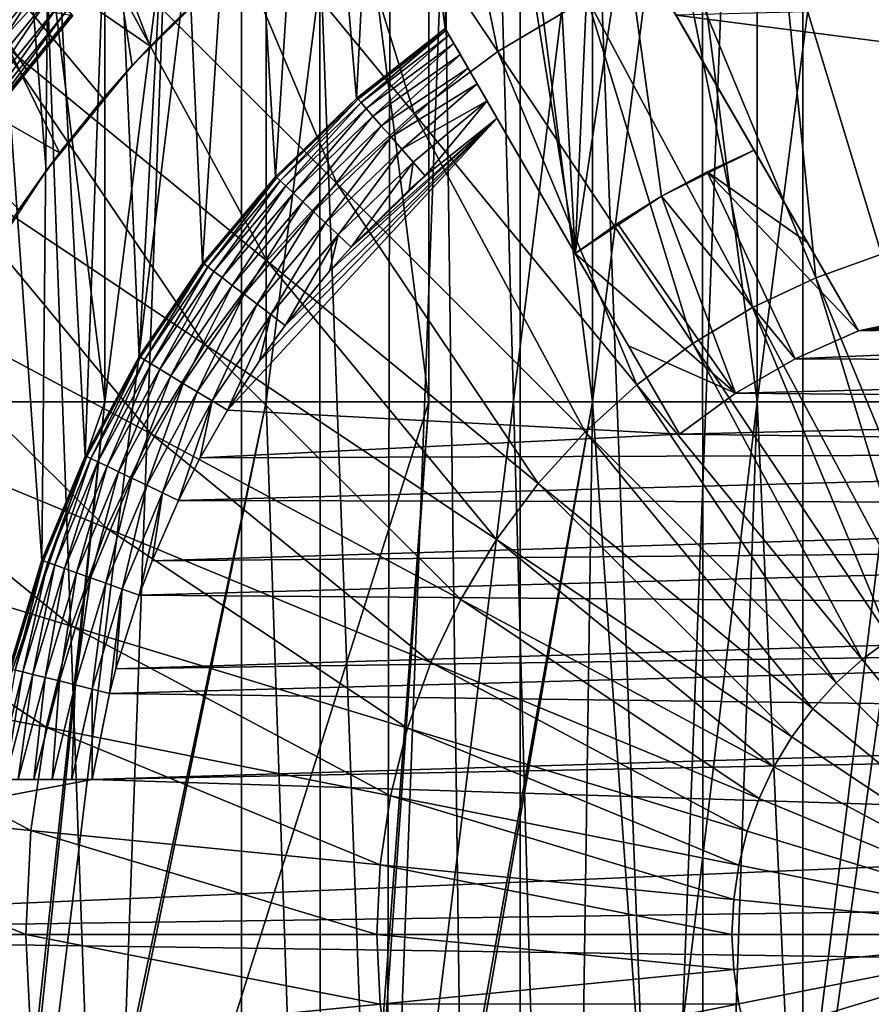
# Model space of a CAD drawing. Header units: metres. Extents: x -30 to 30, y -76 to 64.
# Tile 402 of 541: x -2.07 to -0.42, y 48.36 to 50.27. Entities that reach past the tile are written whole.
import ezdxf

# ---------------------------------------------------------------- set-up
doc = ezdxf.new("R2010")
doc.units = ezdxf.units.M
doc.layers.add('solid_508511', color=7, linetype='CONTINUOUS')

msp = doc.modelspace()

# ---------------------------------------------------------------- linework, layer by layer
at = {"layer": 'solid_508511'}
for points in [[(-1.425745, 10.251329, 22.955767), (-1.337299, 57.5, 22.961088), (-2.670147, 57.5, 22.844479)], [(-2.134133, 10.127596, 22.900774), (-1.425745, 10.251329, 22.955767), (-2.670147, 57.5, 22.844479)], [(-1.425745, 10.251329, 22.955767), (-0.713039, 10.325402, 22.988945), (-1.337299, 57.5, 22.961088)], [(-1.337299, 57.5, 22.961088), (0, 10.35, 23), (0, 57.5, 23)], [(-0.713039, 10.325402, 22.988945), (0, 10.35, 23), (-1.337299, 57.5, 22.961088)], [(-1.637813, 39.999996, -6.290276), (-1.637794, 54.5, -6.290277), (-2.165419, 54.5, -6.128702)], [(-2.165296, 39.999996, -6.128743), (-1.637813, 39.999996, -6.290276), (-2.165419, 54.5, -6.128702)], [(-2.165299, 39.999996, 6.128742), (-2.165419, 54.5, 6.128702), (-1.637794, 54.5, 6.290277)], [(-1.637815, 39.999996, 6.290275), (-2.165299, 39.999996, 6.128742), (-1.637794, 54.5, 6.290277)], [(-1.637815, 39.999996, 6.290275), (-1.637794, 54.5, 6.290277), (-1.098508, 54.5, 6.406504)], [(-1.098376, 39.999996, 6.406526), (-1.637815, 39.999996, 6.290275), (-1.098508, 54.5, 6.406504)], [(-1.637813, 39.999996, -6.290276), (-1.098375, 39.999996, -6.406526), (-1.637794, 54.5, -6.290277)], [(-1.098375, 39.999996, -6.406526), (-1.098508, 54.5, -6.406504), (-1.637794, 54.5, -6.290277)], [(-0.551211, 39.999996, -6.476586), (-0.551211, 54.5, -6.47658), (-1.098508, 54.5, -6.406504)], [(-1.098375, 39.999996, -6.406526), (-0.551211, 39.999996, -6.476586), (-1.098508, 54.5, -6.406504)], [(-1.098376, 39.999996, 6.406526), (-1.098508, 54.5, 6.406504), (-0.551211, 54.5, 6.47658)], [(-0.551212, 39.999996, 6.476586), (-1.098376, 39.999996, 6.406526), (-0.551211, 54.5, 6.47658)], [(-0.551212, 39.999996, 6.476586), (0, 54.5, 6.5), (0, 40, 6.5)], [(-0.551212, 39.999996, 6.476586), (-0.551211, 54.5, 6.47658), (0, 54.5, 6.5)], [(-0.551211, 54.5, -6.47658), (0, 40, -6.5), (0, 54.5, -6.5)], [(-0.551211, 39.999996, -6.476586), (0, 40, -6.5), (-0.551211, 54.5, -6.47658)], [(-2.217708, 52.5, -9.237518), (-2.160066, 49.758614, -9.251168), (-2.016319, 49.977978, -9.283559)], [(-2.217708, 52.5, -9.237518), (-2.016319, 49.977978, -9.283559), (-1.849619, 50.181931, -9.318203)], [(-2.217708, 52.5, -9.237518), (-1.849619, 50.181931, -9.318203), (-1.662656, 50.36697, -9.353373)], [(-1.486151, 52.5, 9.383035), (-2.216653, 46.5, 9.237773), (-2.217708, 52.5, 9.237518)], [(-1.486151, 52.5, 9.383035), (-1.485397, 46.5, 9.383155), (-2.216653, 46.5, 9.237773)], [(-0.745352, 52.5, 9.470714), (-1.485397, 46.5, 9.383155), (-1.486151, 52.5, 9.383035)], [(-0.745352, 52.5, 9.470714), (-0.744993, 46.5, 9.470744), (-1.485397, 46.5, 9.383155)], [(-0.745352, 52.5, 9.470714), (0, 52.5, 9.5), (-0.744993, 46.5, 9.470744)], [(0, 52.5, 9.5), (0, 46.5, 9.5), (-0.744993, 46.5, 9.470744)], [(-1.902513, 52, -7.512852), (-1.90244, 49.53109, -7.51287), (-2.211465, 49.53109, -7.427781)], [(-2.211356, 52, -7.427813), (-1.902513, 52, -7.512852), (-2.211465, 49.53109, -7.427781)], [(-2.211356, 52, 7.427813), (-2.211465, 49.53109, 7.427781), (-1.90244, 49.53109, 7.51287)], [(-1.902513, 52, 7.512852), (-2.211356, 52, 7.427813), (-1.90244, 49.53109, 7.51287)], [(-1.902513, 52, -7.512852), (-1.590419, 52, -7.585055), (-1.90244, 49.53109, -7.51287)], [(-1.590419, 52, 7.585055), (-1.902513, 52, 7.512852), (-1.90244, 49.53109, 7.51287)], [(-1.590419, 52, -7.585055), (-1.590319, 49.53109, -7.585076), (-1.90244, 49.53109, -7.51287)], [(-1.590419, 52, 7.585055), (-1.90244, 49.53109, 7.51287), (-1.590319, 49.53109, 7.585076)], [(-1.590419, 52, -7.585055), (-1.275608, 52, -7.6443), (-1.590319, 49.53109, -7.585076)], [(-1.590419, 52, 7.585055), (-1.590319, 49.53109, 7.585076), (-1.275652, 49.53109, 7.644293)], [(-1.275608, 52, 7.6443), (-1.590419, 52, 7.585055), (-1.275652, 49.53109, 7.644293)], [(-1.275608, 52, -7.6443), (-1.275652, 49.53109, -7.644293), (-1.590319, 49.53109, -7.585076)], [(-1.275608, 52, -7.6443), (-0.958742, 49.53109, -7.690469), (-1.275652, 49.53109, -7.644293)], [(-1.275608, 52, 7.6443), (-1.275652, 49.53109, 7.644293), (-0.958742, 49.53109, 7.690469)], [(-1.275608, 52, -7.6443), (-0.958618, 52, -7.690485), (-0.958742, 49.53109, -7.690469)], [(-0.958618, 52, 7.690485), (-1.275608, 52, 7.6443), (-0.958742, 49.53109, 7.690469)], [(-0.63999, 52, -7.72353), (-0.639964, 49.53109, -7.723532), (-0.958742, 49.53109, -7.690469)], [(-0.958618, 52, -7.690485), (-0.63999, 52, -7.72353), (-0.958742, 49.53109, -7.690469)], [(-0.958618, 52, 7.690485), (-0.958742, 49.53109, 7.690469), (-0.639964, 49.53109, 7.723532)], [(-0.63999, 52, 7.72353), (-0.958618, 52, 7.690485), (-0.639964, 49.53109, 7.723532)], [(-0.63999, 52, -7.72353), (-0.320269, 52, -7.74338), (-0.639964, 49.53109, -7.723532)], [(-0.320269, 52, 7.74338), (-0.63999, 52, 7.72353), (-0.639964, 49.53109, 7.723532)], [(-0.320269, 52, -7.74338), (-0.320136, 49.53109, -7.743385), (-0.639964, 49.53109, -7.723532)], [(-0.320269, 52, 7.74338), (-0.639964, 49.53109, 7.723532), (-0.320136, 49.53109, 7.743385)], [(-0.924134, 51.354115, -19.5), (-1.073009, 51.301544, -19.5), (-0.992122, 49.818405, -19.5)], [(-0.924134, 51.354115, -19.5), (-0.992122, 49.818405, -19.5), (-0.897134, 50.45388, -19.5)], [(-1.073009, 51.301544, -19.5), (-1.218833, 51.241249, -19.5), (-0.992122, 49.818405, -19.5)], [(-1.218833, 51.241249, -19.5), (-1.361273, 51.173374, -19.5), (-1.243544, 50.25388, -19.5)], [(-1.218833, 51.241249, -19.5), (-1.243544, 50.25388, -19.5), (-0.992122, 49.818405, -19.5)], [(-1.361273, 51.173374, -19.5), (-1.5, 51.098076, -19.5), (-1.415262, 50.118496, -19.5)], [(-1.361273, 51.173374, -19.5), (-1.415262, 50.118496, -19.5), (-1.243544, 50.25388, -19.5)], [(-1.5, 51.098076, -19.5), (-1.634572, 51.015583, -19.5), (-1.572373, 49.966335, -19.5)], [(-1.5, 51.098076, -19.5), (-1.572373, 49.966335, -19.5), (-1.415262, 50.118496, -19.5)], [(-1.634572, 51.015583, -19.5), (-1.764573, 50.926163, -19.5), (-1.713158, 49.799072, -19.5)], [(-1.634572, 51.015583, -19.5), (-1.713158, 49.799072, -19.5), (-1.572373, 49.966335, -19.5)], [(-1.764573, 50.926163, -19.5), (-1.889703, 50.830025, -19.5), (-1.836273, 49.618301, -19.5)], [(-1.764573, 50.926163, -19.5), (-1.836273, 49.618301, -19.5), (-1.713158, 49.799072, -19.5)], [(-1.141936, 50.209026, -23.76483), (-1.512809, 50.76408, -23.58305), (-1.283606, 50.901459, -23.58305)], [(-0.968923, 50.312729, -23.76483), (-1.141936, 50.209026, -23.76483), (-1.283606, 50.901459, -23.58305)], [(-1.889703, 50.830025, -19.5), (-2.009669, 50.727383, -19.5), (-1.940385, 49.425961, -19.5)], [(-1.889703, 50.830025, -19.5), (-1.940385, 49.425961, -19.5), (-1.836273, 49.618301, -19.5)], [(-1.303951, 50.088867, -23.76483), (-1.727443, 50.604897, -23.58305), (-1.512809, 50.76408, -23.58305)], [(-1.141936, 50.209026, -23.76483), (-1.303951, 50.088867, -23.76483), (-1.512809, 50.76408, -23.58305)], [(-2.008988, 50.72781, -15), (-1.814906, 50.219337, -14.500119), (-2.230364, 50.506142, -15)], [(-2.009669, 50.727383, -19.5), (-2.123998, 50.618637, -19.5), (-2.024389, 49.224117, -19.5)], [(-2.009669, 50.727383, -19.5), (-2.024389, 49.224117, -19.5), (-1.940385, 49.425961, -19.5)], [(-2.008988, 50.72781, -15), (-1.719114, 50.315117, -14.500119), (-1.814906, 50.219337, -14.500119)], [(-2.560171, 50.69783, -23.351336), (-1.925441, 50.425442, -23.58305), (-2.104896, 50.227444, -23.58305)], [(-2.123998, 50.618637, -19.5), (-2.087482, 49.014698, -19.5), (-2.024389, 49.224117, -19.5)], [(-1.453408, 49.953407, -23.76483), (-1.925441, 50.425442, -23.58305), (-1.727443, 50.604897, -23.58305)], [(-1.303951, 50.088867, -23.76483), (-1.453408, 49.953407, -23.76483), (-1.727443, 50.604897, -23.58305)], [(-0.39943, 49.816746, -23.895369), (-0.59666, 50.466923, -23.76483), (-0.400994, 50.515934, -23.76483)], [(-2.230364, 50.506142, -15), (-1.9903, 50.012848, -14.500119), (-2.427393, 50.262642, -15)], [(-2.230364, 50.506142, -15), (-1.814906, 50.219337, -14.500119), (-1.905425, 50.118443, -14.500119)], [(-2.230364, 50.506142, -15), (-1.905425, 50.118443, -14.500119), (-1.9903, 50.012848, -14.500119)], [(-0.824999, 49.92894, -19.5), (-0.897134, 50.45388, -19.5), (-0.992122, 49.818405, -19.5)], [(-0.897134, 50.45388, -22.799999), (-0.542523, 49.839676, -21.534805), (-0.443743, 49.668587, -23)], [(-0.895214, 50.450558, -22.838911), (-0.897134, 50.45388, -22.799999), (-0.443743, 49.668587, -23)], [(-0.897134, 50.45388, -19.5), (-0.645712, 50.018406, -20), (-0.542523, 49.839676, -21.534805)], [(-0.897134, 50.45388, -22.799999), (-0.897134, 50.45388, -19.5), (-0.542523, 49.839676, -21.534805)], [(-0.897134, 50.45388, -19.5), (-0.645712, 50.018406, -19.5), (-0.645712, 50.018406, -20)], [(-0.824999, 49.92894, -19.5), (-0.645712, 50.018406, -19.5), (-0.897134, 50.45388, -19.5)], [(-0.88952, 50.440693, -22.876381), (-0.895214, 50.450558, -22.838911), (-0.443743, 49.668587, -23)], [(-0.52657, 49.771252, -23.895369), (-0.786579, 50.398972, -23.76483), (-0.59666, 50.466923, -23.76483)], [(-0.39943, 49.816746, -23.895369), (-0.52657, 49.771252, -23.895369), (-0.59666, 50.466923, -23.76483)], [(-0.880279, 50.424686, -22.910894), (-0.88952, 50.440693, -22.876381), (-0.443743, 49.668587, -23)], [(-1.588869, 49.803951, -23.76483), (-2.104896, 50.227444, -23.58305), (-1.925441, 50.425442, -23.58305)], [(-1.453408, 49.953407, -23.76483), (-1.588869, 49.803951, -23.76483), (-1.925441, 50.425442, -23.58305)], [(-0.867808, 50.403088, -22.941231), (-0.880279, 50.424686, -22.910894), (-0.443743, 49.668587, -23)], [(-0.648639, 49.71352, -23.895369), (-0.968923, 50.312729, -23.76483), (-0.786579, 50.398972, -23.76483)], [(-0.852587, 50.376724, -22.966162), (-0.867808, 50.403088, -22.941231), (-0.443743, 49.668587, -23)], [(-0.52657, 49.771252, -23.895369), (-0.648639, 49.71352, -23.895369), (-0.786579, 50.398972, -23.76483)], [(-2.087582, 50.38245, -22.996157), (-2.241093, 50.133827, -22.98476), (-2.058791, 50.358299, -22.98476)], [(-0.835217, 50.346638, -22.98469), (-0.852587, 50.376724, -22.966162), (-0.443743, 49.668587, -23)], [(-2.058791, 50.358299, -22.98476), (-2.241093, 50.133827, -22.98476), (-2.212144, 50.114792, -22.966249)], [(-2.058791, 50.358299, -22.98476), (-2.212144, 50.114792, -22.966249), (-2.032261, 50.336044, -22.966249)], [(-1.719114, 50.315117, -14.500119), (-1.662656, 50.36697, -9.353373), (-1.849619, 50.181931, -9.318203)], [(-2.032261, 50.336044, -22.966249), (-2.212144, 50.114792, -22.966249), (-2.186774, 50.098114, -22.941338)], [(-2.032261, 50.336044, -22.966249), (-2.186774, 50.098114, -22.941338), (-2.009012, 50.31654, -22.941338)], [(-0.816315, 50.3139, -22.996136), (-0.835217, 50.346638, -22.98469), (-0.443743, 49.668587, -23)], [(1.2232, 50.018646, -23), (0.703585, 50.318645, -23), (-0.796653, 50.279842, -23)], [(-2.009012, 50.31654, -22.941338), (-2.186774, 50.098114, -22.941338), (-2.165962, 50.084431, -22.910984)], [(-2.009012, 50.31654, -22.941338), (-2.165962, 50.084431, -22.910984), (-1.98994, 50.300541, -22.910984)], [(-1.98994, 50.300541, -22.910984), (-2.165962, 50.084431, -22.910984), (-2.150509, 50.074272, -22.876356)], [(-1.98994, 50.300541, -22.910984), (-2.150509, 50.074272, -22.876356), (-1.97578, 50.288662, -22.876356)], [(-2.147016, 50.311382, -22.290916), (-2.053772, 50.174671, -22.5), (-2.137822, 50.065956, -22.5)], [(-2.147016, 50.311382, -22.290916), (-1.964175, 50.278908, -22.5), (-2.053772, 50.174671, -22.5)], [(-1.814906, 50.219337, -14.500119), (-1.719114, 50.315117, -14.500119), (-1.849619, 50.181931, -9.318203)], [(-0.764461, 49.644096, -23.895369), (-1.141936, 50.209026, -23.76483), (-0.968923, 50.312729, -23.76483)], [(-0.648639, 49.71352, -23.895369), (-0.764461, 49.644096, -23.895369), (-0.968923, 50.312729, -23.76483)], [(-0.816315, 50.3139, -22.996136), (-0.443743, 49.668587, -23), (-0.796653, 50.279842, -23)], [(-1.97578, 50.288662, -22.876356), (-2.150509, 50.074272, -22.876356), (-2.141012, 50.068027, -22.838787)], [(-1.97578, 50.288662, -22.876356), (-2.141012, 50.068027, -22.838787), (-1.967076, 50.281361, -22.838787)], [(-2.137835, 50.065937, -22.799999), (-1.967076, 50.281361, -22.838787), (-2.141012, 50.068027, -22.838787)], [(-2.137835, 50.065937, -22.799999), (-1.964165, 50.278919, -22.799999), (-1.967076, 50.281361, -22.838787)], [(-1.964175, 50.278908, -22.5), (-1.964165, 50.278919, -22.799999), (-2.137835, 50.065937, -22.799999)], [(-1.964175, 50.278908, -22.5), (-2.137835, 50.065937, -22.799999), (-2.053772, 50.174671, -22.5)], [(1.2232, 50.018646, -23), (-0.796653, 50.279842, -23), (-0.443743, 49.668587, -23)], [(-2.427393, 50.262642, -15), (-1.9903, 50.012848, -14.500119), (-2.069175, 49.903038, -14.500119)], [(-1.415262, 50.118496, -19.5), (-1.243544, 50.25388, -22.799999), (-1.243544, 50.25388, -19.5)], [(-1.415262, 50.118496, -19.5), (-1.414283, 50.119354, -22.799999), (-1.243544, 50.25388, -22.799999)], [(-1.414283, 50.119354, -22.799999), (-1.412284, 50.117065, -22.83473), (-1.243544, 50.25388, -22.799999)], [(-1.412284, 50.117065, -22.83473), (-1.241624, 50.250557, -22.838911), (-1.243544, 50.25388, -22.799999)], [(-1.412284, 50.117065, -22.83473), (-1.406349, 50.110268, -22.868404), (-1.241624, 50.250557, -22.838911)], [(-1.406349, 50.110268, -22.868404), (-1.23593, 50.240692, -22.876381), (-1.241624, 50.250557, -22.838911)], [(-1.406349, 50.110268, -22.868404), (-1.396657, 50.099171, -22.9), (-1.23593, 50.240692, -22.876381)], [(-1.396657, 50.099171, -22.9), (-1.226689, 50.224689, -22.910894), (-1.23593, 50.240692, -22.876381)], [(-0.992122, 49.818405, -19.5), (-1.243544, 50.25388, -19.5), (-1.243544, 50.25388, -22.799999)], [(-0.992122, 49.818405, -20), (-0.992122, 49.818405, -19.5), (-1.243544, 50.25388, -22.799999)], [(-0.888826, 49.639492, -21.53639), (-0.992122, 49.818405, -20), (-1.243544, 50.25388, -22.799999)], [(-1.241624, 50.250557, -22.838911), (-0.888826, 49.639492, -21.53639), (-1.243544, 50.25388, -22.799999)], [(-1.241624, 50.250557, -22.838911), (-1.23593, 50.240692, -22.876381), (-0.888826, 49.639492, -21.53639)], [(-1.23593, 50.240692, -22.876381), (-1.226689, 50.224689, -22.910894), (-0.888826, 49.639492, -21.53639)], [(-1.709028, 49.641937, -23.76483), (-2.264079, 50.01281, -23.58305), (-2.104896, 50.227444, -23.58305)], [(-1.588869, 49.803951, -23.76483), (-1.709028, 49.641937, -23.76483), (-2.104896, 50.227444, -23.58305)], [(-1.396657, 50.099171, -22.9), (-1.383504, 50.08411, -22.928558), (-1.226689, 50.224689, -22.910894)], [(-1.383504, 50.08411, -22.928558), (-1.214219, 50.203087, -22.941231), (-1.226689, 50.224689, -22.910894)], [(-1.226689, 50.224689, -22.910894), (-1.214219, 50.203087, -22.941231), (-0.888826, 49.639492, -21.53639)], [(-1.905425, 50.118443, -14.500119), (-1.814906, 50.219337, -14.500119), (-1.849619, 50.181931, -9.318203)], [(-1.383504, 50.08411, -22.928558), (-1.367288, 50.065544, -22.953209), (-1.214219, 50.203087, -22.941231)], [(-1.367288, 50.065544, -22.953209), (-1.198997, 50.176723, -22.966162), (-1.214219, 50.203087, -22.941231)], [(-0.872921, 49.56366, -23.895369), (-1.303951, 50.088867, -23.76483), (-1.141936, 50.209026, -23.76483)], [(-1.214219, 50.203087, -22.941231), (-1.198997, 50.176723, -22.966162), (-0.888826, 49.639492, -21.53639)], [(-0.764461, 49.644096, -23.895369), (-0.872921, 49.56366, -23.895369), (-1.141936, 50.209026, -23.76483)], [(-2.053772, 50.174671, -22.5), (-2.137835, 50.065937, -22.799999), (-2.137822, 50.065956, -22.5)], [(-1.905425, 50.118443, -14.500119), (-1.849619, 50.181931, -9.318203), (-2.016319, 49.977978, -9.283559)], [(-1.367288, 50.065544, -22.953209), (-1.348502, 50.044033, -22.973206), (-1.198997, 50.176723, -22.966162)], [(-1.348502, 50.044033, -22.973206), (-1.181627, 50.146637, -22.98469), (-1.198997, 50.176723, -22.966162)], [(-1.198997, 50.176723, -22.966162), (-1.181627, 50.146637, -22.98469), (-0.888826, 49.639492, -21.53639)], [(-1.348502, 50.044033, -22.973206), (-1.327718, 50.020237, -22.987938), (-1.181627, 50.146637, -22.98469)], [(-1.327718, 50.020237, -22.987938), (-1.162725, 50.113899, -22.996136), (-1.181627, 50.146637, -22.98469)], [(-1.181627, 50.146637, -22.98469), (-1.162725, 50.113899, -22.996136), (-0.888826, 49.639492, -21.53639)], [(-1.9903, 50.012848, -14.500119), (-1.905425, 50.118443, -14.500119), (-2.016319, 49.977978, -9.283559)], [(-1.415262, 50.118496, -19.5), (-1.572373, 49.966335, -19.5), (-1.571611, 49.967152, -22.799999)], [(-1.56939, 49.96508, -22.83473), (-1.414283, 50.119354, -22.799999), (-1.571611, 49.967152, -22.799999)], [(-1.415262, 50.118496, -19.5), (-1.571611, 49.967152, -22.799999), (-1.414283, 50.119354, -22.799999)], [(-1.56939, 49.96508, -22.83473), (-1.412284, 50.117065, -22.83473), (-1.414283, 50.119354, -22.799999)], [(-1.56939, 49.96508, -22.83473), (-1.562795, 49.958923, -22.868404), (-1.412284, 50.117065, -22.83473)], [(-1.562795, 49.958923, -22.868404), (-1.406349, 50.110268, -22.868404), (-1.412284, 50.117065, -22.83473)], [(-1.562795, 49.958923, -22.868404), (-1.552025, 49.948868, -22.9), (-1.406349, 50.110268, -22.868404)], [(-1.552025, 49.948868, -22.9), (-1.396657, 50.099171, -22.9), (-1.406349, 50.110268, -22.868404)], [(-1.327718, 50.020237, -22.987938), (-1.305567, 49.994873, -22.996962), (-1.162725, 50.113899, -22.996136)], [(-1.305567, 49.994873, -22.996962), (-1.282641, 49.968784, -23), (-1.162725, 50.113899, -22.996136)], [(-1.162725, 50.113899, -22.996136), (-1.282641, 49.968784, -23), (-1.143063, 50.079845, -23)], [(-1.162725, 50.113899, -22.996136), (-1.143063, 50.079845, -23), (-0.888826, 49.639492, -21.53639)], [(-1.552025, 49.948868, -22.9), (-1.537408, 49.935223, -22.928558), (-1.396657, 50.099171, -22.9)], [(-1.537408, 49.935223, -22.928558), (-1.383504, 50.08411, -22.928558), (-1.396657, 50.099171, -22.9)], [(-0.972975, 49.472977, -23.895369), (-1.453408, 49.953407, -23.76483), (-1.303951, 50.088867, -23.76483)], [(-0.872921, 49.56366, -23.895369), (-0.972975, 49.472977, -23.895369), (-1.303951, 50.088867, -23.76483)], [(-1.143063, 50.079845, -23), (-1.602842, 49.610584, -23), (-1.665146, 49.514786, -23)], [(-0.790153, 49.468586, -23), (-1.143063, 50.079845, -23), (-1.665146, 49.514786, -23)], [(-1.143063, 50.079845, -23), (-1.553351, 49.67881, -23), (-1.602842, 49.610584, -23)], [(-1.143063, 50.079845, -23), (-1.46741, 49.784214, -23), (-1.553351, 49.67881, -23)], [(-1.537408, 49.935223, -22.928558), (-1.519388, 49.9184, -22.953209), (-1.383504, 50.08411, -22.928558)], [(-1.519388, 49.9184, -22.953209), (-1.367288, 50.065544, -22.953209), (-1.383504, 50.08411, -22.928558)], [(-1.143063, 50.079845, -23), (-1.425382, 49.830704, -23), (-1.46741, 49.784214, -23)], [(-1.143063, 50.079845, -23), (-1.282641, 49.968784, -23), (-1.425382, 49.830704, -23)], [(-0.888826, 49.639492, -21.53639), (-1.143063, 50.079845, -23), (-0.790153, 49.468586, -23)], [(-1.519388, 49.9184, -22.953209), (-1.498513, 49.898914, -22.973206), (-1.367288, 50.065544, -22.953209)], [(-1.498513, 49.898914, -22.973206), (-1.348502, 50.044033, -22.973206), (-1.367288, 50.065544, -22.953209)], [(-1.498513, 49.898914, -22.973206), (-1.475417, 49.877354, -22.987938), (-1.348502, 50.044033, -22.973206)], [(-1.475417, 49.877354, -22.987938), (-1.327718, 50.020237, -22.987938), (-1.348502, 50.044033, -22.973206)], [(-1.812727, 49.468922, -23.76483), (-2.401458, 49.783607, -23.58305), (-2.264079, 50.01281, -23.58305)], [(-1.709028, 49.641937, -23.76483), (-1.812727, 49.468922, -23.76483), (-2.264079, 50.01281, -23.58305)], [(-2.069175, 49.903038, -14.500119), (-1.9903, 50.012848, -14.500119), (-2.016319, 49.977978, -9.283559)], [(-1.475417, 49.877354, -22.987938), (-1.450802, 49.854374, -22.996962), (-1.327718, 50.020237, -22.987938)], [(-1.450802, 49.854374, -22.996962), (-1.305567, 49.994873, -22.996962), (-1.327718, 50.020237, -22.987938)], [(-0.824999, 49.92894, -19.5), (-0.645712, 50.018406, -20), (-0.645712, 50.018406, -19.5)], [(-0.736724, 49.976395, -20), (-0.645712, 50.018406, -20), (-0.824999, 49.92894, -19.5)], [(-0.736724, 49.976395, -20), (-0.542523, 49.839676, -21.534805), (-0.645712, 50.018406, -20)], [(1.350849, 49.906307, -23), (1.2232, 50.018646, -23), (-0.443743, 49.668587, -23)], [(-1.450802, 49.854374, -22.996962), (-1.425382, 49.830704, -23), (-1.305567, 49.994873, -22.996962)], [(-1.305567, 49.994873, -22.996962), (-1.425382, 49.830704, -23), (-1.313259, 49.941467, -23)], [(-1.305567, 49.994873, -22.996962), (-1.313259, 49.941467, -23), (-1.282641, 49.968784, -23)], [(-2.069175, 49.903038, -14.500119), (-2.016319, 49.977978, -9.283559), (-2.160066, 49.758614, -9.251168)], [(-0.736724, 49.976395, -20), (-0.825, 49.928944, -20), (-0.56614, 49.614445, -23)], [(-0.736724, 49.976395, -20), (-0.824999, 49.92894, -19.5), (-0.825, 49.928944, -20)], [(-0.736724, 49.976395, -20), (-0.56614, 49.614445, -23), (-0.443743, 49.668587, -23)], [(-0.736724, 49.976395, -20), (-0.443743, 49.668587, -23), (-0.542523, 49.839676, -21.534805)], [(-1.572373, 49.966335, -19.5), (-1.713158, 49.799072, -19.5), (-1.712648, 49.799744, -22.799999)], [(-1.710228, 49.797909, -22.83473), (-1.571611, 49.967152, -22.799999), (-1.712648, 49.799744, -22.799999)], [(-1.572373, 49.966335, -19.5), (-1.712648, 49.799744, -22.799999), (-1.571611, 49.967152, -22.799999)], [(-1.710228, 49.797909, -22.83473), (-1.56939, 49.96508, -22.83473), (-1.571611, 49.967152, -22.799999)], [(-1.710228, 49.797909, -22.83473), (-1.70304, 49.792454, -22.868404), (-1.56939, 49.96508, -22.83473)], [(-1.70304, 49.792454, -22.868404), (-1.562795, 49.958923, -22.868404), (-1.56939, 49.96508, -22.83473)], [(-1.70304, 49.792454, -22.868404), (-1.691304, 49.783546, -22.9), (-1.562795, 49.958923, -22.868404)], [(-1.691304, 49.783546, -22.9), (-1.552025, 49.948868, -22.9), (-1.562795, 49.958923, -22.868404)], [(-1.282641, 49.968784, -23), (-1.313259, 49.941467, -23), (-1.425382, 49.830704, -23)], [(-1.691304, 49.783546, -22.9), (-1.675375, 49.771458, -22.928558), (-1.552025, 49.948868, -22.9)], [(-1.675375, 49.771458, -22.928558), (-1.537408, 49.935223, -22.928558), (-1.552025, 49.948868, -22.9)], [(-1.063658, 49.372921, -23.895369), (-1.588869, 49.803951, -23.76483), (-1.453408, 49.953407, -23.76483)], [(-0.972975, 49.472977, -23.895369), (-1.063658, 49.372921, -23.895369), (-1.453408, 49.953407, -23.76483)], [(-1.675375, 49.771458, -22.928558), (-1.655739, 49.756554, -22.953209), (-1.537408, 49.935223, -22.928558)], [(-1.655739, 49.756554, -22.953209), (-1.519388, 49.9184, -22.953209), (-1.537408, 49.935223, -22.928558)], [(-1.655739, 49.756554, -22.953209), (-1.63299, 49.739292, -22.973206), (-1.519388, 49.9184, -22.953209)], [(-1.63299, 49.739292, -22.973206), (-1.498513, 49.898914, -22.973206), (-1.519388, 49.9184, -22.953209)], [(-0.825, 49.928944, -20), (-0.824999, 49.92894, -19.5), (-0.992122, 49.818405, -19.5)], [(-0.825, 49.928944, -20), (-0.992122, 49.818405, -19.5), (-0.910233, 49.876217, -20)], [(-0.825, 49.928944, -20), (-0.910233, 49.876217, -20), (-0.682066, 49.547512, -23)], [(-0.825, 49.928944, -20), (-0.682066, 49.547512, -23), (-0.56614, 49.614445, -23)], [(-1.63299, 49.739292, -22.973206), (-1.607821, 49.720192, -22.987938), (-1.498513, 49.898914, -22.973206)], [(-1.607821, 49.720192, -22.987938), (-1.475417, 49.877354, -22.987938), (-1.498513, 49.898914, -22.973206)], [(1.386016, 49.871658, -23), (1.350849, 49.906307, -23), (-0.443743, 49.668587, -23)], [(-1.607821, 49.720192, -22.987938), (-1.580997, 49.699833, -22.996962), (-1.475417, 49.877354, -22.987938)], [(-1.580997, 49.699833, -22.996962), (-1.450802, 49.854374, -22.996962), (-1.475417, 49.877354, -22.987938)], [(-0.910233, 49.876217, -20), (-0.992122, 49.818405, -20), (-0.682066, 49.547512, -23)], [(-0.910233, 49.876217, -20), (-0.992122, 49.818405, -19.5), (-0.992122, 49.818405, -20)], [(1.486883, 49.761612, -23), (1.386016, 49.871658, -23), (-0.443743, 49.668587, -23)], [(-1.580997, 49.699833, -22.996962), (-1.553351, 49.67881, -23), (-1.450802, 49.854374, -22.996962)], [(-1.450802, 49.854374, -22.996962), (-1.553351, 49.67881, -23), (-1.46741, 49.784214, -23)], [(-1.450802, 49.854374, -22.996962), (-1.46741, 49.784214, -23), (-1.425382, 49.830704, -23)], [(-1.144097, 49.264462, -23.895369), (-1.709028, 49.641937, -23.76483), (-1.588869, 49.803951, -23.76483)], [(-1.063658, 49.372921, -23.895369), (-1.144097, 49.264462, -23.895369), (-1.588869, 49.803951, -23.76483)], [(-0.888826, 49.639492, -21.53639), (-0.682066, 49.547512, -23), (-0.992122, 49.818405, -20)], [(-0.263518, 49.136189, -23.973909), (-0.52657, 49.771252, -23.895369), (-0.39943, 49.816746, -23.895369)], [(-1.89897, 49.286579, -23.76483), (-2.51571, 49.542042, -23.58305), (-2.401458, 49.783607, -23.58305)], [(-1.812727, 49.468922, -23.76483), (-1.89897, 49.286579, -23.76483), (-2.401458, 49.783607, -23.58305)], [(-1.713158, 49.799072, -19.5), (-1.836273, 49.618301, -19.5), (-1.835932, 49.618862, -22.799999)], [(-1.833337, 49.617283, -22.83473), (-1.712648, 49.799744, -22.799999), (-1.835932, 49.618862, -22.799999)], [(-1.713158, 49.799072, -19.5), (-1.835932, 49.618862, -22.799999), (-1.712648, 49.799744, -22.799999)], [(-1.833337, 49.617283, -22.83473), (-1.710228, 49.797909, -22.83473), (-1.712648, 49.799744, -22.799999)], [(-1.833337, 49.617283, -22.83473), (-1.825632, 49.612587, -22.868404), (-1.710228, 49.797909, -22.83473)], [(-1.825632, 49.612587, -22.868404), (-1.70304, 49.792454, -22.868404), (-1.710228, 49.797909, -22.83473)], [(-1.825632, 49.612587, -22.868404), (-1.813051, 49.604919, -22.9), (-1.70304, 49.792454, -22.868404)], [(-1.813051, 49.604919, -22.9), (-1.691304, 49.783546, -22.9), (-1.70304, 49.792454, -22.868404)], [(-1.813051, 49.604919, -22.9), (-1.795976, 49.594513, -22.928558), (-1.691304, 49.783546, -22.9)], [(-1.795976, 49.594513, -22.928558), (-1.675375, 49.771458, -22.928558), (-1.691304, 49.783546, -22.9)], [(-1.795976, 49.594513, -22.928558), (-1.774926, 49.581684, -22.953209), (-1.675375, 49.771458, -22.928558)], [(-1.774926, 49.581684, -22.953209), (-1.655739, 49.756554, -22.953209), (-1.675375, 49.771458, -22.928558)], [(-0.324606, 49.107296, -23.973909), (-0.648639, 49.71352, -23.895369), (-0.52657, 49.771252, -23.895369)], [(-0.263518, 49.136189, -23.973909), (-0.324606, 49.107296, -23.973909), (-0.52657, 49.771252, -23.895369)], [(-1.774926, 49.581684, -22.953209), (-1.75054, 49.566822, -22.973206), (-1.655739, 49.756554, -22.953209)], [(-1.75054, 49.566822, -22.973206), (-1.63299, 49.739292, -22.973206), (-1.655739, 49.756554, -22.953209)], [(1.531832, 49.706642, -23), (1.486883, 49.761612, -23), (-0.443743, 49.668587, -23)], [(-1.75054, 49.566822, -22.973206), (-1.723559, 49.550381, -22.987938), (-1.63299, 49.739292, -22.973206)], [(-1.723559, 49.550381, -22.987938), (-1.607821, 49.720192, -22.987938), (-1.63299, 49.739292, -22.973206)], [(-1.723559, 49.550381, -22.987938), (-1.694804, 49.532856, -22.996962), (-1.607821, 49.720192, -22.987938)], [(-1.694804, 49.532856, -22.996962), (-1.580997, 49.699833, -22.996962), (-1.607821, 49.720192, -22.987938)], [(-0.382568, 49.072556, -23.973909), (-0.764461, 49.644096, -23.895369), (-0.648639, 49.71352, -23.895369)], [(-0.324606, 49.107296, -23.973909), (-0.382568, 49.072556, -23.973909), (-0.648639, 49.71352, -23.895369)], [(-1.694804, 49.532856, -22.996962), (-1.665146, 49.514786, -23), (-1.580997, 49.699833, -22.996962)], [(-1.580997, 49.699833, -22.996962), (-1.665146, 49.514786, -23), (-1.602842, 49.610584, -23)], [(-1.580997, 49.699833, -22.996962), (-1.602842, 49.610584, -23), (-1.553351, 49.67881, -23)], [(1.531832, 49.706642, -23), (-0.443743, 49.668587, -23), (-0.56614, 49.614445, -23)], [(1.607509, 49.603817, -23), (1.531832, 49.706642, -23), (-0.56614, 49.614445, -23)], [(-1.213519, 49.14864, -23.895369), (-1.812727, 49.468922, -23.76483), (-1.709028, 49.641937, -23.76483)], [(-1.144097, 49.264462, -23.895369), (-1.213519, 49.14864, -23.895369), (-1.709028, 49.641937, -23.76483)], [(-0.888826, 49.639492, -21.53639), (-0.790153, 49.468586, -23), (-0.682066, 49.547512, -23)], [(-0.436846, 49.032299, -23.973909), (-0.872921, 49.56366, -23.895369), (-0.764461, 49.644096, -23.895369)], [(-0.382568, 49.072556, -23.973909), (-0.436846, 49.032299, -23.973909), (-0.764461, 49.644096, -23.895369)], [(-1.836273, 49.618301, -19.5), (-1.940385, 49.425961, -19.5), (-1.940184, 49.426384, -22.799999)], [(-1.937442, 49.425076, -22.83473), (-1.835932, 49.618862, -22.799999), (-1.940184, 49.426384, -22.799999)], [(-1.836273, 49.618301, -19.5), (-1.940184, 49.426384, -22.799999), (-1.835932, 49.618862, -22.799999)], [(-1.937442, 49.425076, -22.83473), (-1.833337, 49.617283, -22.83473), (-1.835932, 49.618862, -22.799999)], [(-1.937442, 49.425076, -22.83473), (-1.9293, 49.421185, -22.868404), (-1.833337, 49.617283, -22.83473)], [(-1.9293, 49.421185, -22.868404), (-1.825632, 49.612587, -22.868404), (-1.833337, 49.617283, -22.83473)], [(-1.9293, 49.421185, -22.868404), (-1.916004, 49.414837, -22.9), (-1.825632, 49.612587, -22.868404)], [(-1.916004, 49.414837, -22.9), (-1.813051, 49.604919, -22.9), (-1.825632, 49.612587, -22.868404)], [(1.607509, 49.603817, -23), (-0.56614, 49.614445, -23), (-0.682066, 49.547512, -23)], [(-1.916004, 49.414837, -22.9), (-1.897959, 49.406223, -22.928558), (-1.813051, 49.604919, -22.9)], [(-1.897959, 49.406223, -22.928558), (-1.795976, 49.594513, -22.928558), (-1.813051, 49.604919, -22.9)], [(-1.897959, 49.406223, -22.928558), (-1.875714, 49.395599, -22.953209), (-1.795976, 49.594513, -22.928558)], [(-1.875714, 49.395599, -22.953209), (-1.774926, 49.581684, -22.953209), (-1.795976, 49.594513, -22.928558)], [(1.658108, 49.526245, -23), (1.607509, 49.603817, -23), (-0.682066, 49.547512, -23)], [(-1.875714, 49.395599, -22.953209), (-1.849943, 49.383297, -22.973206), (-1.774926, 49.581684, -22.953209)], [(-1.849943, 49.383297, -22.973206), (-1.75054, 49.566822, -22.973206), (-1.774926, 49.581684, -22.953209)], [(-1.849943, 49.383297, -22.973206), (-1.82143, 49.369682, -22.987938), (-1.75054, 49.566822, -22.973206)], [(-1.82143, 49.369682, -22.987938), (-1.723559, 49.550381, -22.987938), (-1.75054, 49.566822, -22.973206)], [(-0.486917, 48.986916, -23.973909), (-0.972975, 49.472977, -23.895369), (-0.872921, 49.56366, -23.895369)], [(-0.436846, 49.032299, -23.973909), (-0.486917, 48.986916, -23.973909), (-0.872921, 49.56366, -23.895369)], [(-1.966924, 49.096661, -23.76483), (-2.605734, 49.29044, -23.58305), (-2.51571, 49.542042, -23.58305)], [(-1.89897, 49.286579, -23.76483), (-1.966924, 49.096661, -23.76483), (-2.51571, 49.542042, -23.58305)], [(-1.82143, 49.369682, -22.987938), (-1.791042, 49.355171, -22.996962), (-1.723559, 49.550381, -22.987938)], [(-1.791042, 49.355171, -22.996962), (-1.694804, 49.532856, -22.996962), (-1.723559, 49.550381, -22.987938)], [(1.658108, 49.526245, -23), (-0.682066, 49.547512, -23), (-0.790153, 49.468586, -23)], [(-2.948315, 46.5, -9.030915), (-2.211465, 49.53109, -7.427781), (-1.90244, 49.53109, -7.51287)], [(-2.231028, 46.5, -9.234312), (-2.948315, 46.5, -9.030915), (-1.90244, 49.53109, -7.51287)], [(-2.231028, 46.5, -9.234312), (-1.275652, 49.53109, -7.644293), (-1.5, 46.5, -9.380832)], [(-2.231028, 46.5, -9.234312), (-1.590319, 49.53109, -7.585076), (-1.275652, 49.53109, -7.644293)], [(-2.231028, 46.5, -9.234312), (-1.90244, 49.53109, -7.51287), (-1.590319, 49.53109, -7.585076)], [(-2.216653, 46.5, 9.237773), (-1.90244, 49.53109, 7.51287), (-2.211465, 49.53109, 7.427781)], [(-2.216653, 46.5, 9.237773), (-1.590319, 49.53109, 7.585076), (-1.90244, 49.53109, 7.51287)], [(-2.216653, 46.5, 9.237773), (-1.485397, 46.5, 9.383155), (-1.590319, 49.53109, 7.585076)], [(-1.791042, 49.355171, -22.996962), (-1.759687, 49.340237, -23), (-1.694804, 49.532856, -22.996962)], [(-1.694804, 49.532856, -22.996962), (-1.759687, 49.340237, -23), (-1.717807, 49.42284, -23)], [(-1.694804, 49.532856, -22.996962), (-1.717807, 49.42284, -23), (-1.665146, 49.514786, -23)], [(-1.485397, 46.5, 9.383155), (-1.275652, 49.53109, 7.644293), (-1.590319, 49.53109, 7.585076)], [(-0.958742, 49.53109, -7.690469), (-1.00249, 46.5, -9.446958), (-1.5, 46.5, -9.380832)], [(-1.275652, 49.53109, -7.644293), (-0.958742, 49.53109, -7.690469), (-1.5, 46.5, -9.380832)], [(-1.485397, 46.5, 9.383155), (-0.958742, 49.53109, 7.690469), (-1.275652, 49.53109, 7.644293)], [(-1.485397, 46.5, 9.383155), (-0.744993, 46.5, 9.470744), (-0.958742, 49.53109, 7.690469)], [(-0.639964, 49.53109, -7.723532), (-0.501778, 46.5, -9.486739), (-1.00249, 46.5, -9.446958)], [(-0.958742, 49.53109, -7.690469), (-0.639964, 49.53109, -7.723532), (-1.00249, 46.5, -9.446958)], [(-0.744993, 46.5, 9.470744), (-0.639964, 49.53109, 7.723532), (-0.958742, 49.53109, 7.690469)], [(1.711403, 49.434666, -23), (1.658108, 49.526245, -23), (-0.790153, 49.468586, -23)], [(-0.744993, 46.5, 9.470744), (-0.320136, 49.53109, 7.743385), (-0.639964, 49.53109, 7.723532)], [(-0.744993, 46.5, 9.470744), (0, 46.5, 9.5), (-0.320136, 49.53109, 7.743385)], [(-0.639964, 49.53109, -7.723532), (-0.320136, 49.53109, -7.743385), (-0.501778, 46.5, -9.486739)], [(0, 49.53109, -7.75), (0, 46.5, -9.5), (-0.501778, 46.5, -9.486739)], [(-0.320136, 49.53109, -7.743385), (0, 49.53109, -7.75), (-0.501778, 46.5, -9.486739)], [(-0.790153, 49.468586, -23), (-1.665146, 49.514786, -23), (-1.717807, 49.42284, -23)], [(-1.271253, 49.026569, -23.895369), (-1.89897, 49.286579, -23.76483), (-1.812727, 49.468922, -23.76483)], [(-1.213519, 49.14864, -23.895369), (-1.271253, 49.026569, -23.895369), (-1.812727, 49.468922, -23.76483)], [(1.711403, 49.434666, -23), (-0.790153, 49.468586, -23), (-1.717807, 49.42284, -23)], [(-0.532299, 48.936848, -23.973909), (-1.063658, 49.372921, -23.895369), (-0.972975, 49.472977, -23.895369)], [(-0.486917, 48.986916, -23.973909), (-0.532299, 48.936848, -23.973909), (-0.972975, 49.472977, -23.895369)], [(-1.940385, 49.425961, -19.5), (-2.024389, 49.224117, -19.5), (-2.024324, 49.2243, -22.799999)], [(-2.021463, 49.223278, -22.83473), (-1.940184, 49.426384, -22.799999), (-2.024324, 49.2243, -22.799999)], [(-1.940385, 49.425961, -19.5), (-2.024324, 49.2243, -22.799999), (-1.940184, 49.426384, -22.799999)], [(-2.021463, 49.223278, -22.83473), (-1.937442, 49.425076, -22.83473), (-1.940184, 49.426384, -22.799999)], [(-2.021463, 49.223278, -22.83473), (-2.012968, 49.220238, -22.868404), (-1.937442, 49.425076, -22.83473)], [(-2.012968, 49.220238, -22.868404), (-1.9293, 49.421185, -22.868404), (-1.937442, 49.425076, -22.83473)], [(-2.012968, 49.220238, -22.868404), (-1.999096, 49.215275, -22.9), (-1.9293, 49.421185, -22.868404)], [(-1.999096, 49.215275, -22.9), (-1.916004, 49.414837, -22.9), (-1.9293, 49.421185, -22.868404)], [(1.711403, 49.434666, -23), (-1.717807, 49.42284, -23), (-1.759687, 49.340237, -23)], [(1.763214, 49.332809, -23), (1.711403, 49.434666, -23), (-1.759687, 49.340237, -23)], [(-1.999096, 49.215275, -22.9), (-1.980268, 49.208538, -22.928558), (-1.916004, 49.414837, -22.9)], [(-1.980268, 49.208538, -22.928558), (-1.897959, 49.406223, -22.928558), (-1.916004, 49.414837, -22.9)], [(-1.980268, 49.208538, -22.928558), (-1.957058, 49.200233, -22.953209), (-1.897959, 49.406223, -22.928558)], [(-1.957058, 49.200233, -22.953209), (-1.875714, 49.395599, -22.953209), (-1.897959, 49.406223, -22.928558)], [(-1.957058, 49.200233, -22.953209), (-1.93017, 49.190613, -22.973206), (-1.875714, 49.395599, -22.953209)], [(-1.93017, 49.190613, -22.973206), (-1.849943, 49.383297, -22.973206), (-1.875714, 49.395599, -22.953209)], [(-1.93017, 49.190613, -22.973206), (-1.900421, 49.17997, -22.987938), (-1.849943, 49.383297, -22.973206)], [(-1.900421, 49.17997, -22.987938), (-1.82143, 49.369682, -22.987938), (-1.849943, 49.383297, -22.973206)], [(-1.900421, 49.17997, -22.987938), (-1.868715, 49.168625, -22.996962), (-1.82143, 49.369682, -22.987938)], [(-1.868715, 49.168625, -22.996962), (-1.791042, 49.355171, -22.996962), (-1.82143, 49.369682, -22.987938)], [(-0.572554, 48.882568, -23.973909), (-1.144097, 49.264462, -23.895369), (-1.063658, 49.372921, -23.895369)], [(-0.532299, 48.936848, -23.973909), (-0.572554, 48.882568, -23.973909), (-1.063658, 49.372921, -23.895369)], [(-1.868715, 49.168625, -22.996962), (-1.836029, 49.156872, -23), (-1.791042, 49.355171, -22.996962)], [(-1.791042, 49.355171, -22.996962), (-1.836029, 49.156872, -23), (-1.810899, 49.223286, -23)], [(-1.791042, 49.355171, -22.996962), (-1.810899, 49.223286, -23), (-1.759687, 49.340237, -23)], [(1.763214, 49.332809, -23), (-1.759687, 49.340237, -23), (-1.810899, 49.223286, -23)], [(1.797555, 49.255836, -23), (1.763214, 49.332809, -23), (-1.810899, 49.223286, -23)], [(-2.015935, 48.900993, -23.76483), (-2.670663, 49.031227, -23.58305), (-2.605734, 49.29044, -23.58305)], [(-1.966924, 49.096661, -23.76483), (-2.015935, 48.900993, -23.76483), (-2.605734, 49.29044, -23.58305)], [(-1.316744, 48.899429, -23.895369), (-1.966924, 49.096661, -23.76483), (-1.89897, 49.286579, -23.76483)], [(-1.271253, 49.026569, -23.895369), (-1.316744, 48.899429, -23.895369), (-1.89897, 49.286579, -23.76483)], [(1.797555, 49.255836, -23), (-1.810899, 49.223286, -23), (-1.836029, 49.156872, -23)], [(1.845867, 49.128708, -23), (1.797555, 49.255836, -23), (-1.836029, 49.156872, -23)], [(-0.607295, 48.824608, -23.973909), (-1.213519, 49.14864, -23.895369), (-1.144097, 49.264462, -23.895369)], [(-0.572554, 48.882568, -23.973909), (-0.607295, 48.824608, -23.973909), (-1.144097, 49.264462, -23.895369)], [(-2.024389, 49.224117, -19.5), (-2.087482, 49.014698, -19.5), (-2.08748, 49.014709, -22.799999)], [(-2.08453, 49.013981, -22.83473), (-2.024324, 49.2243, -22.799999), (-2.08748, 49.014709, -22.799999)], [(-2.024389, 49.224117, -19.5), (-2.08748, 49.014709, -22.799999), (-2.024324, 49.2243, -22.799999)], [(-2.08453, 49.013981, -22.83473), (-2.021463, 49.223278, -22.83473), (-2.024324, 49.2243, -22.799999)], [(-2.08453, 49.013981, -22.83473), (-2.07577, 49.011822, -22.868404), (-2.021463, 49.223278, -22.83473)], [(-2.07577, 49.011822, -22.868404), (-2.012968, 49.220238, -22.868404), (-2.021463, 49.223278, -22.83473)], [(-2.07577, 49.011822, -22.868404), (-2.061465, 49.008293, -22.9), (-2.012968, 49.220238, -22.868404)], [(-2.061465, 49.008293, -22.9), (-1.999096, 49.215275, -22.9), (-2.012968, 49.220238, -22.868404)], [(-2.061465, 49.008293, -22.9), (-2.04205, 49.00351, -22.928558), (-1.999096, 49.215275, -22.9)], [(-2.04205, 49.00351, -22.928558), (-1.980268, 49.208538, -22.928558), (-1.999096, 49.215275, -22.9)], [(-2.04205, 49.00351, -22.928558), (-2.018115, 48.997608, -22.953209), (-1.980268, 49.208538, -22.928558)], [(-2.018115, 48.997608, -22.953209), (-1.957058, 49.200233, -22.953209), (-1.980268, 49.208538, -22.928558)], [(-2.018115, 48.997608, -22.953209), (-1.990388, 48.990768, -22.973206), (-1.957058, 49.200233, -22.953209)], [(-1.990388, 48.990768, -22.973206), (-1.93017, 49.190613, -22.973206), (-1.957058, 49.200233, -22.953209)], [(-1.990388, 48.990768, -22.973206), (-1.959711, 48.983204, -22.987938), (-1.93017, 49.190613, -22.973206)], [(-1.959711, 48.983204, -22.987938), (-1.900421, 49.17997, -22.987938), (-1.93017, 49.190613, -22.973206)], [(-1.959711, 48.983204, -22.987938), (-1.927016, 48.975143, -22.996962), (-1.900421, 49.17997, -22.987938)], [(-1.927016, 48.975143, -22.996962), (-1.868715, 49.168625, -22.996962), (-1.900421, 49.17997, -22.987938)], [(-1.927016, 48.975143, -22.996962), (-1.893322, 48.966717, -23), (-1.868715, 49.168625, -22.996962)], [(-1.868715, 49.168625, -22.996962), (-1.893322, 48.966717, -23), (-1.880898, 49.014496, -23)], [(-1.868715, 49.168625, -22.996962), (-1.880898, 49.014496, -23), (-1.836029, 49.156872, -23)], [(1.845867, 49.128708, -23), (-1.836029, 49.156872, -23), (-1.880898, 49.014496, -23)], [(-0.636188, 48.763519, -23.973909), (-1.271253, 49.026569, -23.895369), (-1.213519, 49.14864, -23.895369)], [(-0.607295, 48.824608, -23.973909), (-0.636188, 48.763519, -23.973909), (-1.213519, 49.14864, -23.895369)], [(1.865114, 49.069065, -23), (1.845867, 49.128708, -23), (-1.880898, 49.014496, -23)], [(-1.349555, 48.768444, -23.895369), (-2.015935, 48.900993, -23.76483), (-1.966924, 49.096661, -23.76483)], [(-1.316744, 48.899429, -23.895369), (-1.349555, 48.768444, -23.895369), (-1.966924, 49.096661, -23.76483)], [(1.865114, 49.069065, -23), (-1.880898, 49.014496, -23), (-1.893322, 48.966717, -23)], [(1.904979, 48.91658, -23), (1.865114, 49.069065, -23), (-1.893322, 48.966717, -23)], [(0, 48.5, -24), (-0.436846, 49.032299, -23.973909), (-0.382568, 49.072556, -23.973909)], [(-2.045532, 48.701466, -23.76483), (-2.709873, 48.766899, -23.58305), (-2.670663, 49.031227, -23.58305)], [(-2.015935, 48.900993, -23.76483), (-2.045532, 48.701466, -23.76483), (-2.670663, 49.031227, -23.58305)], [(-0.658954, 48.69989, -23.973909), (-1.316744, 48.899429, -23.895369), (-1.271253, 49.026569, -23.895369)], [(-0.636188, 48.763519, -23.973909), (-0.658954, 48.69989, -23.973909), (-1.271253, 49.026569, -23.895369)], [(0, 48.5, -24), (-0.486917, 48.986916, -23.973909), (-0.436846, 49.032299, -23.973909)], [(-2.07577, 49.011822, -22.868404), (-2.113743, 48.799999, -22.876169), (-2.061465, 49.008293, -22.9)], [(-2.061465, 49.008293, -22.9), (-2.113743, 48.799999, -22.876169), (-2.09524, 48.799999, -22.910641)], [(-2.061465, 49.008293, -22.9), (-2.09524, 48.799999, -22.910641), (-2.04205, 49.00351, -22.928558)], [(-2.04205, 49.00351, -22.928558), (-2.09524, 48.799999, -22.910641), (-2.070227, 48.799999, -22.94099)], [(-2.04205, 49.00351, -22.928558), (-2.070227, 48.799999, -22.94099), (-2.018115, 48.997608, -22.953209)], [(-2.018115, 48.997608, -22.953209), (-2.070227, 48.799999, -22.94099), (-2.039634, 48.799999, -22.965982)], [(-2.018115, 48.997608, -22.953209), (-2.039634, 48.799999, -22.965982), (-1.990388, 48.990768, -22.973206)], [(-1.990388, 48.990768, -22.973206), (-2.039634, 48.799999, -22.965982), (-2.00465, 48.799999, -22.984592)], [(-1.990388, 48.990768, -22.973206), (-2.00465, 48.799999, -22.984592), (-1.959711, 48.983204, -22.987938)], [(-1.959711, 48.983204, -22.987938), (-2.00465, 48.799999, -22.984592), (-1.966511, 48.799999, -22.996107)], [(-1.959711, 48.983204, -22.987938), (-1.966511, 48.799999, -22.996107), (-1.927016, 48.975143, -22.996962)], [(0, 48.5, -24), (-0.532299, 48.936848, -23.973909), (-0.486917, 48.986916, -23.973909)], [(-1.927016, 48.975143, -22.996962), (-1.966511, 48.799999, -22.996107), (-1.926785, 48.799999, -23)], [(-1.927016, 48.975143, -22.996962), (-1.926785, 48.799999, -23), (-1.893322, 48.966717, -23)], [(1.904979, 48.91658, -23), (-1.893322, 48.966717, -23), (-1.926785, 48.799999, -23)], [(0, 48.5, -24), (-0.572554, 48.882568, -23.973909), (-0.532299, 48.936848, -23.973909)], [(1.913323, 48.876408, -23), (1.904979, 48.91658, -23), (-1.926785, 48.799999, -23)], [(-1.369368, 48.634872, -23.895369), (-2.045532, 48.701466, -23.76483), (-2.015935, 48.900993, -23.76483)], [(-1.349555, 48.768444, -23.895369), (-1.369368, 48.634872, -23.895369), (-2.015935, 48.900993, -23.76483)], [(-0.675373, 48.634338, -23.973909), (-1.349555, 48.768444, -23.895369), (-1.316744, 48.899429, -23.895369)], [(-0.658954, 48.69989, -23.973909), (-0.675373, 48.634338, -23.973909), (-1.316744, 48.899429, -23.895369)], [(1.233896, 48.700001, -23), (1.913323, 48.876408, -23), (-1.926785, 48.799999, -23)], [(0, 48.5, -24), (-0.607295, 48.824608, -23.973909), (-0.572554, 48.882568, -23.973909)], [(0, 48.5, -24), (-0.636188, 48.763519, -23.973909), (-0.607295, 48.824608, -23.973909)], [(-1.926785, 48.799999, -23), (-2.834167, 48.799999, -23), (-3.5, 48.5, -23)], [(1.233896, 48.700001, -23), (-1.926785, 48.799999, -23), (-3.5, 48.5, -23)], [(-1.966511, 48.799999, -22.996107), (-2.834167, 48.799999, -23), (-1.926785, 48.799999, -23)], [(-2.794933, 48.799999, -22.996157), (-2.834167, 48.799999, -23), (-1.966511, 48.799999, -22.996107)], [(-2.757146, 48.799999, -22.984755), (-2.794933, 48.799999, -22.996157), (-1.966511, 48.799999, -22.996107)], [(-2.757146, 48.799999, -22.984755), (-1.966511, 48.799999, -22.996107), (-2.00465, 48.799999, -22.984592)], [(-2.722347, 48.799999, -22.966253), (-2.757146, 48.799999, -22.984755), (-2.00465, 48.799999, -22.984592)], [(-2.722347, 48.799999, -22.966253), (-2.00465, 48.799999, -22.984592), (-2.039634, 48.799999, -22.965982)], [(-2.69183, 48.799999, -22.941338), (-2.722347, 48.799999, -22.966253), (-2.039634, 48.799999, -22.965982)], [(-2.69183, 48.799999, -22.941338), (-2.039634, 48.799999, -22.965982), (-2.070227, 48.799999, -22.94099)], [(-2.05543, 48.5, -23.76483), (-2.722985, 48.5, -23.58305), (-2.709873, 48.766899, -23.58305)], [(-2.045532, 48.701466, -23.76483), (-2.05543, 48.5, -23.76483), (-2.709873, 48.766899, -23.58305)], [(-0.685289, 48.567493, -23.973909), (-1.369368, 48.634872, -23.895369), (-1.349555, 48.768444, -23.895369)], [(-0.675373, 48.634338, -23.973909), (-0.685289, 48.567493, -23.973909), (-1.349555, 48.768444, -23.895369)], [(0, 48.5, -24), (-0.658954, 48.69989, -23.973909), (-0.636188, 48.763519, -23.973909)], [(1.248206, 48.566925, -23), (1.233896, 48.700001, -23), (-3.5, 48.5, -23)], [(-1.375994, 48.5, -23.895369), (-2.05543, 48.5, -23.76483), (-2.045532, 48.701466, -23.76483)], [(-1.369368, 48.634872, -23.895369), (-1.375994, 48.5, -23.895369), (-2.045532, 48.701466, -23.76483)], [(0, 48.5, -24), (-0.675373, 48.634338, -23.973909), (-0.658954, 48.69989, -23.973909)], [(-0.688605, 48.5, -23.973909), (-1.375994, 48.5, -23.895369), (-1.369368, 48.634872, -23.895369)], [(-0.685289, 48.567493, -23.973909), (-0.688605, 48.5, -23.973909), (-1.369368, 48.634872, -23.895369)], [(0, 48.5, -24), (-0.685289, 48.567493, -23.973909), (-0.675373, 48.634338, -23.973909)], [(1.248206, 48.433075, -23), (1.248206, 48.566925, -23), (-3.5, 48.5, -23)], [(0, 48.5, -24), (-0.688605, 48.5, -23.973909), (-0.685289, 48.567493, -23.973909)], [(1.248206, 48.433075, -23), (-3.5, 48.5, -23), (-2.834167, 48.200001, -23)], [(-2.045532, 48.298534, -23.76483), (-2.722985, 48.5, -23.58305), (-2.05543, 48.5, -23.76483)], [(-2.045532, 48.298534, -23.76483), (-2.709873, 48.233101, -23.58305), (-2.722985, 48.5, -23.58305)], [(-1.369368, 48.365128, -23.895369), (-2.05543, 48.5, -23.76483), (-1.375994, 48.5, -23.895369)], [(-1.369368, 48.365128, -23.895369), (-2.045532, 48.298534, -23.76483), (-2.05543, 48.5, -23.76483)], [(-0.685289, 48.432507, -23.973909), (-1.375994, 48.5, -23.895369), (-0.688605, 48.5, -23.973909)], [(-0.685289, 48.432507, -23.973909), (-1.369368, 48.365128, -23.895369), (-1.375994, 48.5, -23.895369)], [(-0.685289, 48.432507, -23.973909), (-0.688605, 48.5, -23.973909), (0, 48.5, -24)], [(-0.685289, 48.432507, -23.973909), (0, 48.5, -24), (-0.675373, 48.365662, -23.973909)], [(-0.675373, 48.365662, -23.973909), (0, 48.5, -24), (-0.658954, 48.30011, -23.973909)], [(-0.658954, 48.30011, -23.973909), (0, 48.5, -24), (-0.636188, 48.236481, -23.973909)], [(-0.636188, 48.236481, -23.973909), (0, 48.5, -24), (-0.607295, 48.175392, -23.973909)], [(-0.607295, 48.175392, -23.973909), (0, 48.5, -24), (-0.572554, 48.117432, -23.973909)], [(-0.572554, 48.117432, -23.973909), (0, 48.5, -24), (-0.532299, 48.063152, -23.973909)], [(-0.532299, 48.063152, -23.973909), (0, 48.5, -24), (-0.486917, 48.013084, -23.973909)], [(-0.486917, 48.013084, -23.973909), (0, 48.5, -24), (-0.436846, 47.967701, -23.973909)], [(-0.436846, 47.967701, -23.973909), (0, 48.5, -24), (-0.382568, 47.927444, -23.973909)], [(1.233896, 48.299999, -23), (1.248206, 48.433075, -23), (-2.834167, 48.200001, -23)], [(-0.685289, 48.432507, -23.973909), (-0.675373, 48.365662, -23.973909), (-1.369368, 48.365128, -23.895369)], [(-1.369368, 48.365128, -23.895369), (-1.349555, 48.231556, -23.895369), (-2.045532, 48.298534, -23.76483)], [(-0.675373, 48.365662, -23.973909), (-1.349555, 48.231556, -23.895369), (-1.369368, 48.365128, -23.895369)], [(-0.675373, 48.365662, -23.973909), (-0.658954, 48.30011, -23.973909), (-1.349555, 48.231556, -23.895369)]]:
    msp.add_3dface(points, dxfattribs=at)

doc.saveas('drawing.dxf')
